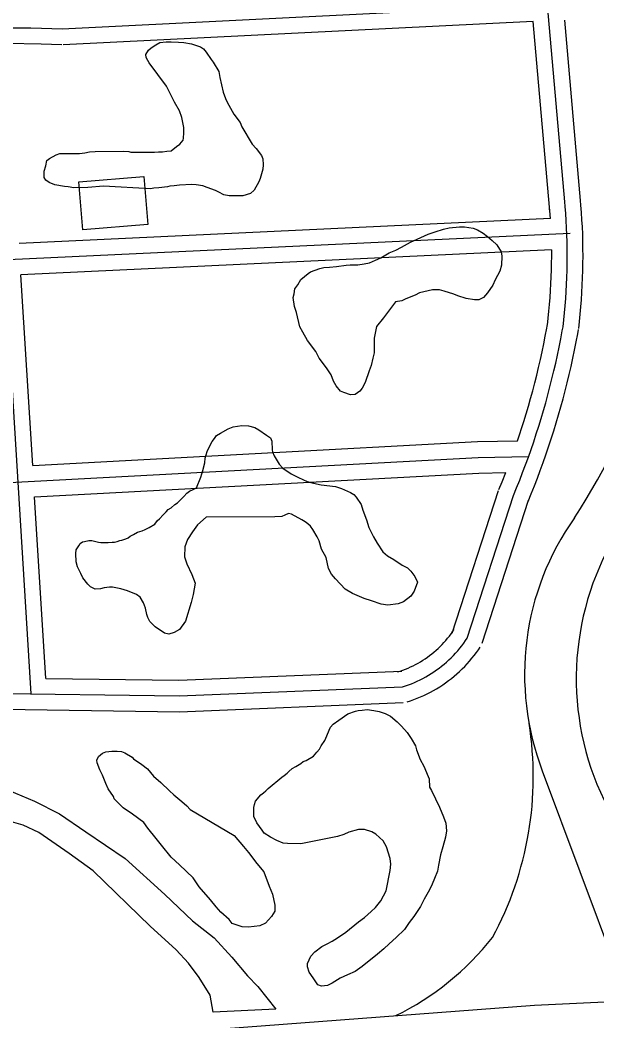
# Model space of a CAD drawing. Extents: x 3313442 to 3351311, y 721974 to 747360.
# Drawn here: x 3333817 to 3334367, y 735084 to 736038 of the extents above; entities that cross this region are included whole.
import ezdxf

# ---------------------------------------------------------------- set-up
doc = ezdxf.new("R2010")
doc.units = 0
for name, color, linetype in [('V-BLDG-OTLN', 7, 'Continuous'), ('V-ROAD-CNTR', 7, 'Continuous'), ('V-SITE-VEGE', 7, 'Continuous'), ('V-TOPO-SHOR', 7, 'Continuous')]:
    doc.layers.add(name, color=color, linetype=linetype)

msp = doc.modelspace()

# ---------------------------------------------------------------- linework, layer by layer
at = {"layer": 'V-BLDG-OTLN'}
msp.add_lwpolyline([(3333873.24, 735883.71), (3333935.18, 735888.83), (3333938.97, 735842.93), (3333877.03, 735837.81)], close=True, dxfattribs=at)
at = {"layer": 'V-ROAD-CNTR'}
for points in [[(3334360.26, 736054.15), (3333857.48, 736029.23)], [(3334336.37, 735864.52), (3334319.88, 736052.15)], [(3333827.67, 735395.44), (3333788.45, 736031.78)], [(3333857.48, 736029.23), (3333847.53, 736029.6), (3333837.57, 736029.89), (3333827.6, 736030.09), (3333817.64, 736030.22), (3333807.68, 736030.27)], [(3334306.21, 736036.45), (3333858.23, 736014.25)], [(3334322.71, 735848.64), (3334306.21, 736036.45)], [(3334351.31, 735865.84), (3334336.19, 736037.93)], [(3333856.93, 736014.24), (3333847.03, 736014.61), (3333837.19, 736014.89), (3333804.48, 736015.57)], [(3334322.11, 735854.84), (3334321.8, 735858.95), (3334321.43, 735863.24)], [(3334334.59, 735745.37), (3334335.36, 735752.09), (3334336.04, 735758.82), (3334336.65, 735765.55), (3334337.18, 735772.3), (3334337.62, 735779.05), (3334337.99, 735785.8), (3334338.28, 735792.56), (3334338.48, 735799.32), (3334338.61, 735806.09), (3334338.66, 735812.85), (3334338.62, 735819.62), (3334338.51, 735826.38), (3334338.32, 735833.14), (3334338.04, 735839.9), (3334337.69, 735846.66), (3334337.26, 735853.41), (3334336.75, 735860.15), (3334336.37, 735864.52)], [(3334349.5, 735743.67), (3334350.27, 735750.48), (3334350.97, 735757.38), (3334351.6, 735764.3), (3334352.14, 735771.22), (3334352.59, 735778.15), (3334352.97, 735785.08), (3334353.27, 735792.01), (3334353.48, 735798.95), (3334353.61, 735805.89), (3334353.66, 735812.84), (3334353.62, 735819.78), (3334353.51, 735826.72), (3334353.31, 735833.66), (3334353.03, 735840.6), (3334352.67, 735847.53), (3334352.22, 735854.46), (3334351.7, 735861.36), (3334351.32, 735865.81)], [(3334322.71, 735848.64), (3333816.24, 735824.82)], [(3334341.29, 735834.5), (3333215.85, 735781.56)], [(3334323.7, 735818.65), (3333818.08, 735794.87)], [(3334319.69, 735747.06), (3334320.44, 735753.7), (3334321.11, 735760.25), (3334321.7, 735766.81), (3334322.21, 735773.38), (3334322.65, 735779.95), (3334323.01, 735786.53), (3334323.29, 735793.11), (3334323.49, 735799.69), (3334323.84, 735818.66)], [(3333829.27, 735613.24), (3333818.08, 735794.87)], [(3334287.44, 735584.71), (3334290.41, 735591.92), (3334293.3, 735599.16), (3334296.13, 735606.43), (3334298.87, 735613.73), (3334301.55, 735621.06), (3334304.14, 735628.42), (3334306.66, 735635.8), (3334309.11, 735643.21), (3334311.48, 735650.64), (3334313.77, 735658.09), (3334315.99, 735665.57), (3334318.13, 735673.07), (3334320.19, 735680.6), (3334322.17, 735688.14), (3334324.08, 735695.7), (3334325.91, 735703.29), (3334327.66, 735710.89), (3334329.34, 735718.51), (3334330.93, 735726.14), (3334332.45, 735733.79), (3334333.89, 735741.46), (3334334.59, 735745.37)], [(3334291.28, 735636.68), (3334297.16, 735655.12), (3334299.41, 735662.43), (3334301.58, 735669.76), (3334303.68, 735677.11), (3334305.7, 735684.49), (3334307.65, 735691.88), (3334309.52, 735699.3), (3334311.31, 735706.73), (3334313.03, 735714.18), (3334314.67, 735721.65), (3334316.23, 735729.14), (3334317.72, 735736.64), (3334319.14, 735744.17), (3334319.83, 735748.02)], [(3334301.31, 735579), (3334304.31, 735586.28), (3334307.26, 735593.66), (3334310.14, 735601.08), (3334312.94, 735608.52), (3334315.66, 735616), (3334318.31, 735623.5), (3334320.88, 735631.03), (3334323.38, 735638.58), (3334325.79, 735646.16), (3334328.13, 735653.76), (3334330.39, 735661.39), (3334332.57, 735669.03), (3334334.68, 735676.71), (3334336.7, 735684.4), (3334338.64, 735692.11), (3334340.51, 735699.84), (3334342.3, 735707.59), (3334344, 735715.36), (3334345.63, 735723.15), (3334347.18, 735730.95), (3334348.64, 735738.75), (3334349.35, 735742.71)], [(3333829.27, 735613.24), (3334253.15, 735635.94), (3334291.28, 735636.68)], [(3333336.47, 735571.83), (3334253.7, 735620.95), (3334301.84, 735621.88)], [(3333831.12, 735583.3), (3334254.25, 735605.96), (3334280.07, 735606.46)], [(3334273.57, 735590.42), (3334276.51, 735597.56), (3334280.07, 735606.46)], [(3333841.78, 735410.24), (3333831.12, 735583.3)], [(3334229.04, 735453.15), (3334273.17, 735589.33)], [(3334243.31, 735448.52), (3334287.44, 735584.71)], [(3334257.58, 735443.9), (3334301.71, 735580.08)], [(3334176.85, 735416.29), (3334179.55, 735417.17), (3334182.04, 735418.06), (3334184.51, 735419.02), (3334186.95, 735420.04), (3334189.36, 735421.12), (3334191.74, 735422.27), (3334194.1, 735423.48), (3334196.42, 735424.75), (3334198.7, 735426.08), (3334200.95, 735427.47), (3334203.16, 735428.92), (3334205.33, 735430.42), (3334207.47, 735431.99), (3334209.56, 735433.61), (3334211.6, 735435.28), (3334213.61, 735437.01), (3334215.56, 735438.79), (3334217.47, 735440.62), (3334219.33, 735442.49), (3334221.14, 735444.43), (3334222.9, 735446.4), (3334224.61, 735448.42), (3334226.26, 735450.49), (3334227.86, 735452.59), (3334229.4, 735454.75), (3334230.9, 735456.95)], [(3334181.53, 735402.03), (3334184.41, 735402.98), (3334187.28, 735404), (3334190.11, 735405.1), (3334192.91, 735406.27), (3334195.69, 735407.52), (3334198.43, 735408.84), (3334201.13, 735410.22), (3334203.79, 735411.68), (3334206.42, 735413.21), (3334209.01, 735414.81), (3334211.55, 735416.48), (3334214.04, 735418.21), (3334216.5, 735420.01), (3334218.9, 735421.87), (3334221.25, 735423.79), (3334223.55, 735425.78), (3334225.8, 735427.82), (3334228, 735429.93), (3334230.13, 735432.09), (3334232.21, 735434.3), (3334234.23, 735436.57), (3334236.19, 735438.89), (3334238.09, 735441.27), (3334239.93, 735443.69), (3334241.7, 735446.16), (3334243.31, 735448.52)], [(3334186.2, 735387.78), (3334189.28, 735388.79), (3334192.51, 735389.94), (3334195.71, 735391.18), (3334198.88, 735392.51), (3334202.01, 735393.92), (3334205.11, 735395.4), (3334208.16, 735396.97), (3334211.17, 735398.62), (3334214.14, 735400.35), (3334217.06, 735402.16), (3334219.93, 735404.04), (3334222.76, 735406), (3334225.53, 735408.03), (3334228.24, 735410.13), (3334230.9, 735412.3), (3334233.5, 735414.55), (3334236.04, 735416.86), (3334238.52, 735419.24), (3334240.94, 735421.68), (3334243.28, 735424.18), (3334245.57, 735426.74), (3334247.78, 735429.37), (3334249.93, 735432.05), (3334252, 735434.79), (3334254, 735437.57), (3334255.71, 735440.09)], [(3333841.78, 735410.24), (3333968.63, 735408.44), (3334180.92, 735417.02)], [(3333616.81, 735387.06), (3333779.65, 735396.12), (3333968.82, 735393.43), (3334181.53, 735402.03)], [(3333617.64, 735372.08), (3333779.96, 735381.11), (3333969.02, 735378.43), (3334182.13, 735387.05)], [(3334314.85, 735322.14), (3334386.46, 735130.1)], [(3329842.89, 734845.23), (3331486.55, 734915.1), (3332609.53, 734970.1), (3334307.49, 735098.71), (3334855.82, 735124.84)]]:
    msp.add_lwpolyline(points, dxfattribs=at)
for centre, radius, start, end in [((3332705.24, 735516.61), 1759.36, 13.91562, 28.29857), ((3333859.1, 735882.75), 581.88, 326.70806, 343.30124), ((3334556.41, 735414.01), 258.45, 144.69942, 200.82122), ((3334614.5, 735409.94), 267.31, 149.44915, 205.71208), ((3333985.07, 735316.44), 321.2, 331.50134, 9.14893), ((3334059, 735326.41), 264.67, 296.08927, 321.9242)]:
    msp.add_arc(centre, radius, start, end, dxfattribs=at)
at = {"layer": 'V-SITE-VEGE'}
for points in [[(3333896.69, 735879.42), (3333881.88, 735878.12), (3333868.54, 735878.01), (3333863.2, 735878.86), (3333859.64, 735879.12), (3333850.44, 735880.83), (3333844.79, 735882.86), (3333841.8, 735885.21), (3333840.3, 735887.86), (3333840.25, 735893.79), (3333841.7, 735898.84), (3333842.84, 735903.89), (3333845.2, 735905.98), (3333851.69, 735909.3), (3333855.24, 735910.51), (3333873.91, 735910.66), (3333878.95, 735911.29), (3333883.39, 735912.22), (3333888.72, 735912.56), (3333915.39, 735912.77), (3333920.73, 735912.52), (3333922.81, 735911.94), (3333938.82, 735912.07), (3333942.38, 735911.8), (3333945.34, 735911.83), (3333949.19, 735912.15), (3333953.04, 735912.19), (3333957.19, 735912.81), (3333961.04, 735913.14), (3333966.34, 735917.33), (3333969.58, 735919.44), (3333972.52, 735923.31), (3333973.09, 735925.39), (3333973.35, 735930.43), (3333973.31, 735935.47), (3333971.46, 735944.94), (3333969.03, 735951.44), (3333964.22, 735959.7), (3333958.49, 735971.81), (3333956.69, 735974.76), (3333948.6, 735985.96), (3333940.21, 735997.16), (3333939, 735999.22), (3333937.5, 736002.17), (3333937.18, 736005.14), (3333939.52, 736009.31), (3333942.17, 736011.4), (3333946.59, 736014.4), (3333950.43, 736016.5), (3333956.35, 736017.15), (3333961.09, 736017.19), (3333968.21, 736016.65), (3333973.25, 736016.39), (3333980.67, 736015.27), (3333985.43, 736013.53), (3333988.99, 736012.37), (3333991.98, 736010.32), (3333994.67, 736007.38), (3333999.17, 736000.3), (3334001.27, 735997.65), (3334006.67, 735988.8), (3334007.61, 735983.18), (3334010.68, 735969.27), (3334012.81, 735963.06), (3334014.62, 735959.52), (3334020.93, 735948.3), (3334026.93, 735940.05), (3334028.44, 735936.21), (3334038.35, 735919.69), (3334042.24, 735915.57), (3334047.33, 735908.79), (3334048.55, 735905.54), (3334048.89, 735899.91), (3334048.62, 735895.76), (3334046.03, 735886.85), (3334044.87, 735883.58), (3334040.19, 735875.54), (3334036.66, 735872.55), (3334029.56, 735870.42), (3334016.52, 735870.31), (3334011.47, 735871.16), (3334006.71, 735873.78), (3334003.44, 735875.24), (3333995.41, 735878.14), (3333991.25, 735879.89), (3333985.02, 735880.73), (3333980.86, 735880.99), (3333969.01, 735880.6), (3333963.97, 735879.96), (3333959.83, 735879.63), (3333957.76, 735878.73), (3333949.47, 735877.77), (3333944.73, 735877.44), (3333941.47, 735876.82)], [(3334163.59, 735754.11), (3334156.84, 735745.75), (3334154.56, 735734.47), (3334154.67, 735720.54), (3334153.23, 735715.49), (3334151.8, 735708.66), (3334149.77, 735703.31), (3334146, 735692.31), (3334143.08, 735686.95), (3334141.03, 735683.97), (3334136.61, 735680.97), (3334132.17, 735680.64), (3334125.63, 735682.66), (3334122.65, 735684.12), (3334118.46, 735689.12), (3334115.76, 735693.55), (3334113.63, 735699.76), (3334109.14, 735706.24), (3334102.24, 735715.37), (3334098.93, 735721.87), (3334091.14, 735732.48), (3334086.63, 735740.15), (3334083.92, 735745.46), (3334080.55, 735759.07), (3334078.73, 735764.69), (3334077.47, 735773.28), (3334078.33, 735776.84), (3334079.18, 735781.59), (3334081.82, 735785.46), (3334084.74, 735790.52), (3334091.81, 735796.21), (3334093.88, 735797.71), (3334102.74, 735801.04), (3334106.59, 735801.97), (3334111.92, 735802.31), (3334118.73, 735802.95), (3334127.91, 735804.21), (3334131.76, 735804.54), (3334139.17, 735804.6), (3334145.1, 735805.54), (3334150.13, 735806.46), (3334156.03, 735808.88), (3334161.06, 735811.3), (3334169.02, 735815.81), (3334175.23, 735818.52), (3334180.54, 735821.23), (3334189.39, 735826.05), (3334195.59, 735829.06), (3334206.23, 735833.59), (3334212.73, 735836.02), (3334220.71, 735838.45), (3334226.04, 735839.68), (3334235.81, 735840.65), (3334240.85, 735840.69), (3334248.87, 735839.57), (3334253.03, 735837.82), (3334258.39, 735834.61), (3334262.57, 735831.38), (3334267.04, 735827.56), (3334271.52, 735823.45), (3334275.72, 735816.96), (3334276.35, 735812.82), (3334275.83, 735804.21), (3334274.39, 735798.57), (3334270.01, 735790.24), (3334267.68, 735785.18), (3334262.7, 735777.73), (3334258.88, 735773.25), (3334254.45, 735771.14), (3334250.31, 735771.11), (3334242.29, 735772.53), (3334234.27, 735774.83), (3334230.4, 735776.58), (3334221.48, 735779.47), (3334217.03, 735780.62), (3334210.21, 735780.57), (3334197.78, 735777.8), (3334193.65, 735775.69), (3334184.79, 735772.06), (3334180.95, 735770.25), (3334175.03, 735769.32)], [(3334021.12, 735260.31), (3334030.1, 735250), (3334034.89, 735244.11), (3334042.68, 735233.8), (3334049.56, 735225.85), (3334054.42, 735211.96), (3334057.74, 735204.58), (3334059.9, 735193.92), (3334059.94, 735188.29), (3334056.72, 735183.22), (3334051.15, 735176.66), (3334045.83, 735174.25), (3334034.87, 735172.97), (3334028.94, 735173.22), (3334019.43, 735176.4), (3334016.43, 735180.23), (3334008.37, 735187.28), (3334004.18, 735192.29), (3333998.79, 735199.07), (3333987.73, 735211.43), (3333982.03, 735219.97), (3333969.18, 735232.32), (3333961.12, 735239.67), (3333951.83, 735251.15), (3333947.04, 735257.64), (3333938.96, 735267.35), (3333935.07, 735272.66), (3333924.33, 735280.87), (3333915.39, 735286.73), (3333907.02, 735295.26), (3333906.11, 735297.62), (3333901.31, 735304.99), (3333898.9, 735310.01), (3333895.87, 735317.99), (3333893.16, 735323.01), (3333890.73, 735329.81), (3333890.42, 735332.18), (3333891.87, 735335.74), (3333895.7, 735338.74), (3333898.95, 735340.25), (3333904.58, 735340.89), (3333909.62, 735340.93), (3333913.77, 735340.37), (3333917.04, 735339.21), (3333923.89, 735335.11), (3333925.39, 735333.34), (3333933.14, 735328.07), (3333938.5, 735323.96), (3333944.49, 735316.9), (3333951.36, 735311.03), (3333959.72, 735303.09), (3333963.6, 735299.27), (3333971.36, 735292.81), (3333976.14, 735288.7), (3333979.43, 735285.17)]]:
    msp.add_lwpolyline(points, close=True, dxfattribs=at)
for points in [[(3333909.79, 735540.72), (3333912.15, 735541.62), (3333914.22, 735541.94), (3333918.07, 735543.15), (3333920.13, 735544.36), (3333922.2, 735545.85), (3333925.45, 735547.36), (3333928.99, 735549.47), (3333933.42, 735550.98), (3333936.37, 735552.19), (3333940.21, 735554), (3333945.52, 735557.31), (3333948.16, 735560.59), (3333950.22, 735562.39), (3333953.45, 735566.26), (3333956.4, 735568.95), (3333958.45, 735571.34), (3333961.11, 735572.85), (3333964.64, 735575.84), (3333967.29, 735577.64), (3333973.17, 735583.61), (3333976.11, 735586.9), (3333978.76, 735588.7), (3333982.31, 735590.21), (3333985.26, 735592.01), (3333989.33, 735602.12), (3333991.35, 735608.36), (3333993.37, 735615.79), (3333993.63, 735620.24), (3333995.65, 735626.48), (3333997.4, 735630.64), (3334000.32, 735636), (3334002.37, 735638.98), (3334004.42, 735641.67), (3334008.26, 735644.07), (3334015.64, 735647.98), (3334020.36, 735650.1), (3334028.65, 735651.35), (3334034.88, 735651.1), (3334040.82, 735649.37), (3334044.7, 735647.03), (3334052.15, 735642.05), (3334055.72, 735639.41), (3334057.23, 735636.46), (3334057.3, 735628.16), (3334057.91, 735626.09), (3334059.42, 735622.25), (3334064.23, 735614.29), (3334067.51, 735610.75), (3334075.56, 735605.19), (3334082.41, 735601.69)], [(3334082.41, 735601.69), (3334090.74, 735597.9), (3334096.68, 735596.17), (3334104.1, 735594.74), (3334117.75, 735593.08), (3334123.4, 735591.34), (3334132.02, 735587.56), (3334135.3, 735585.51), (3334137.4, 735582.86), (3334142.2, 735576.08), (3334143.72, 735570.46), (3334147.35, 735561.3), (3334149.49, 735554.2), (3334154.01, 735545.05), (3334157.61, 735539.15), (3334163.02, 735530.9), (3334167.49, 735527.08), (3334173.45, 735523.57), (3334181.2, 735518), (3334186.25, 735515.67), (3334189.54, 735512.43), (3334193.44, 735507.43), (3334195.85, 735501.81), (3334192.66, 735493.49), (3334189.44, 735488.72), (3334182.66, 735483.33), (3334177.64, 735481.21), (3334167.57, 735479.95), (3334161.34, 735481.08), (3334152.12, 735484.27), (3334144.99, 735486.29), (3334133.98, 735491.24), (3334126.84, 735495.33), (3334117.87, 735505.04), (3334113.98, 735509.45), (3334111.27, 735515.07), (3334108.81, 735525.42), (3334104.6, 735533.39), (3334102.16, 735541.38), (3334100.35, 735545.21), (3334096.15, 735552.29), (3334094.05, 735555.24), (3334091.36, 735557.59), (3334088.97, 735559.35), (3334085.7, 735561.4), (3334075.87, 735566.66), (3334072.9, 735567.52), (3334069.36, 735565.71), (3334066.7, 735564.51), (3334059.89, 735564.15), (3333994.68, 735563.93), (3333986.43, 735556.45), (3333981.45, 735549.89), (3333976.76, 735542.74), (3333974.15, 735535.6), (3333973.93, 735526.11), (3333976.06, 735519.31), (3333980.89, 735509.27), (3333983.92, 735501), (3333982.23, 735490.02), (3333980.21, 735482.59), (3333974.72, 735464.76), (3333969.16, 735456.71), (3333964.14, 735454), (3333959.11, 735452.48), (3333954.96, 735453.34), (3333946.02, 735459.19), (3333940.93, 735464.49), (3333938.83, 735468.33), (3333937.92, 735470.99), (3333936.68, 735477.2), (3333934.86, 735482.23), (3333931.56, 735487.53), (3333928.27, 735490.18), (3333919.65, 735493.66), (3333913.11, 735495.69), (3333905.4, 735497.11), (3333902.43, 735497.08), (3333897.4, 735496.45), (3333893.85, 735495.53), (3333888.81, 735495.2), (3333884.35, 735497.53), (3333881.65, 735500.18), (3333876.87, 735506.07), (3333875.06, 735510.2), (3333872.04, 735516.4), (3333870.81, 735521.43), (3333870.46, 735529.14), (3333870.72, 735532.7), (3333873.36, 735536.57), (3333874.53, 735538.65), (3333876.59, 735540.45), (3333878.66, 735540.76), (3333882.81, 735541.69), (3333885.47, 735541.71), (3333892.01, 735539.98), (3333894.09, 735539.7), (3333901.2, 735539.76), (3333905.05, 735540.09), (3333907.12, 735540.1), (3333909.79, 735540.72)], [(3334160.95, 735197.99), (3334165.91, 735207.52), (3334169.9, 735227.12), (3334170.45, 735233.05), (3334169.81, 735238.38), (3334166.46, 735249.62), (3334163.15, 735255.22), (3334156.29, 735261.69), (3334152.41, 735263.73), (3334145.28, 735266.05), (3334139.65, 735266), (3334130.48, 735263.56), (3334125.75, 735261.44), (3334119.55, 735259.32), (3334084.62, 735252.52), (3334072.17, 735252.71), (3334068.02, 735252.98), (3334061.77, 735255.59), (3334055.82, 735258.81), (3334049.86, 735262.61), (3334048.06, 735265.56), (3334042.96, 735272.34), (3334039.95, 735278.54), (3334039.88, 735287.14), (3334040.45, 735289.81), (3334041.61, 735293.08), (3334046.6, 735299.05), (3334049.25, 735301.14), (3334051.31, 735302.94), (3334053.67, 735305.33), (3334066.62, 735316.1), (3334068.98, 735317.6), (3334071.63, 735319.7), (3334073.4, 735321.49), (3334076.64, 735324.19), (3334079.88, 735326.29), (3334084.6, 735328.99), (3334086.96, 735330.79), (3334089.91, 735332), (3334096.7, 735335.91), (3334099.93, 735339.79), (3334102.57, 735342.77), (3334104.03, 735345.75), (3334107.54, 735351.11), (3334109.59, 735355.28), (3334111.61, 735360.93), (3334113.08, 735363.61), (3334115.72, 735366.59), (3334121.03, 735370.49), (3334129.57, 735376.49), (3334136.96, 735378.92), (3334139.33, 735379.53), (3334143.18, 735379.86), (3334147.92, 735380.49), (3334154.45, 735379.65), (3334159.49, 735378.51), (3334165.14, 735376.77), (3334170.2, 735374.15), (3334176.47, 735368.86), (3334180.65, 735364.74), (3334186.04, 735358.56), (3334189.94, 735352.96), (3334194.14, 735345.88), (3334195.06, 735342.03), (3334198.4, 735332.87), (3334202.01, 735326.38), (3334206.23, 735316.63), (3334207.14, 735314.27), (3334207.5, 735306.57), (3334209.31, 735303.32), (3334216.84, 735287.37), (3334220.77, 735278.21), (3334222.89, 735272.3), (3334223.54, 735264.9), (3334222.7, 735258.96), (3334220.11, 735249.46), (3334217.8, 735242.03), (3334215.8, 735232.23), (3334214.96, 735226.29), (3334212.05, 735219.45), (3334210.02, 735214.1), (3334207.4, 735208.45), (3334202.43, 735199.81), (3334198.93, 735192.67), (3334192.48, 735183.13), (3334188.08, 735177.46), (3334183.39, 735170.91), (3334175.45, 735163.13), (3334168.98, 735157.15), (3334163.98, 735152.37), (3334157.8, 735147.28), (3334143.07, 735135.6), (3334136.58, 735130.81), (3334129.2, 735127.49), (3334122.11, 735124.47), (3334114.74, 735119.66), (3334110.02, 735117.26), (3334104.39, 735116.62), (3334100.82, 735118.07), (3334096.62, 735124.56), (3334092.72, 735130.16)], [(3334092.72, 735130.16), (3334091.2, 735135.18), (3334091.17, 735138.45), (3334094.38, 735145.29), (3334098.2, 735149.47), (3334104.68, 735154.56), (3334109.7, 735156.97), (3334114.71, 735159.68), (3334119.73, 735162.69), (3334127.69, 735168.08), (3334139.76, 735177.96), (3334145.36, 735182.16), (3334151.84, 735187.84), (3334155.96, 735191.73), (3334160.95, 735197.99)]]:
    msp.add_lwpolyline(points, dxfattribs=at)
at = {"layer": 'V-TOPO-SHOR'}
msp.add_lwpolyline([(3333806.67, 735303.32), (3333831.03, 735293.17), (3333854.9, 735280.91), (3333879.89, 735263.93), (3333917.38, 735238.46), (3333955, 735204.05), (3333981.43, 735178.94), (3334002.19, 735162.95), (3334019.05, 735144.53), (3334033.8, 735126.6), (3334043.69, 735116.49), (3334060.86, 735094.66), (3334001.18, 735091.9), (3333998.3, 735108.17), (3333987.78, 735125.11), (3333977.58, 735138.63), (3333966.07, 735151.34), (3333941.26, 735173.85), (3333886.78, 735226.68), (3333863.9, 735243.17), (3333835.18, 735263.25), (3333820.08, 735270.12), (3333802.37, 735275.37)], dxfattribs=at)

doc.saveas('drawing.dxf')
